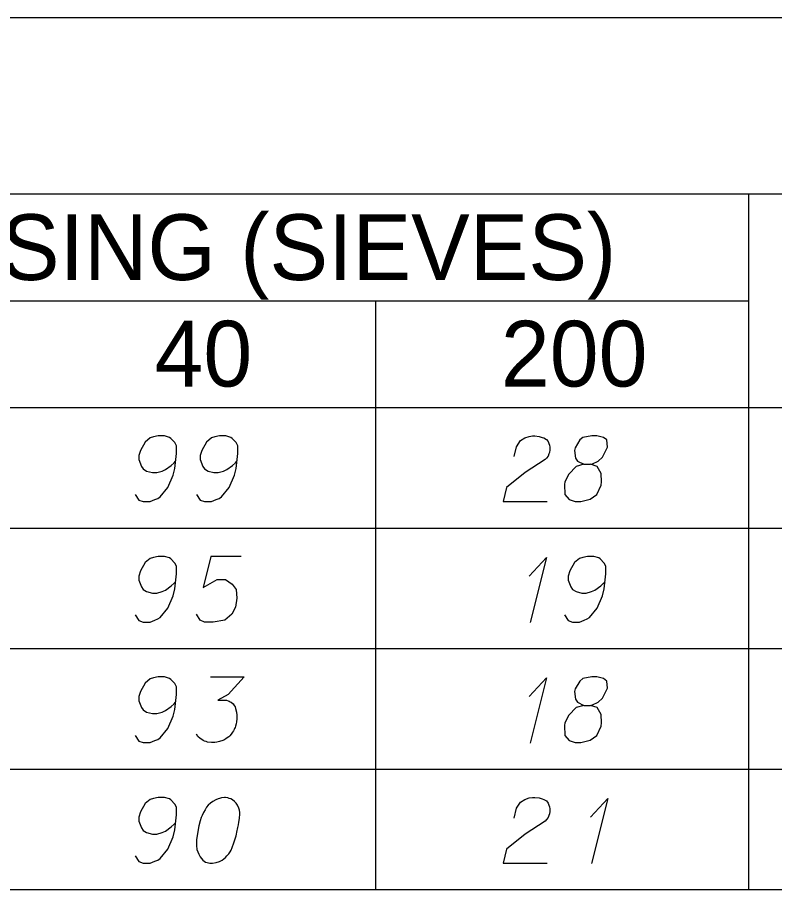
# Model space of a CAD drawing. Extents: x 2074207 to 2076812, y 516372 to 523312.
# Drawn here: x 2076678.5 to 2076733.8, y 516865.7 to 516929.4 of the extents above; entities that cross this region are included whole.
import ezdxf

# ---------------------------------------------------------------- set-up
doc = ezdxf.new("R2010")
doc.units = 0
for name, color, linetype in [('Prop DirtTable_ Soil Test Results - Outline (Major)', 7, 'Continuous'), ('Prop DirtTable_ Soil Test Results - Outline (Minor)', 7, 'Continuous'), ('Prop DirtTable_ Soil Test Results - Tx (Header - Small)', 7, 'Continuous'), ('Prop DirtTable_ Soil Test Results - Tx (Sample Data)', 7, 'Continuous')]:
    doc.layers.add(name, color=color, linetype=linetype)

msp = doc.modelspace()

# ---------------------------------------------------------------- linework, layer by layer
at = {"layer": 'Prop DirtTable_ Soil Test Results - Outline (Major)'}
for p, q in [((2076260.609, 516929.359), (2076811.903, 516929.359)), ((2076260.609, 516900.874), (2076811.903, 516900.874)), ((2076260.609, 516900.874), (2076811.903, 516900.874)), ((2076260.609, 516865.674), (2076811.903, 516865.674))]:
    msp.add_line(p, q, dxfattribs=at)
at = {"layer": 'Prop DirtTable_ Soil Test Results - Outline (Minor)'}
for p, q in [((2076260.609, 516916.474), (2076811.903, 516916.474)), ((2076731.93, 516916.474), (2076731.93, 516892.074)), ((2076526.074, 516908.674), (2076731.93, 516908.674)), ((2076704.671, 516908.674), (2076704.671, 516892.074)), ((2076260.609, 516892.074), (2076811.903, 516892.074)), ((2076260.609, 516892.074), (2076811.903, 516892.074)), ((2076704.671, 516892.074), (2076704.671, 516883.274)), ((2076731.93, 516892.074), (2076731.93, 516883.274)), ((2076260.609, 516883.274), (2076811.903, 516883.274)), ((2076260.609, 516883.274), (2076811.903, 516883.274)), ((2076704.671, 516883.274), (2076704.671, 516874.474)), ((2076731.93, 516883.274), (2076731.93, 516874.474)), ((2076260.609, 516874.474), (2076811.903, 516874.474)), ((2076260.609, 516874.474), (2076811.903, 516874.474)), ((2076704.671, 516874.474), (2076704.671, 516865.674)), ((2076731.93, 516874.474), (2076731.93, 516865.674)), ((2076260.609, 516865.674), (2076811.903, 516865.674))]:
    msp.add_line(p, q, dxfattribs=at)
at = {"layer": 'Prop DirtTable_ Soil Test Results - Tx (Sample Data)'}
for points in [[(2076687.116, 516894.534), (2076687.398, 516894.119), (2076687.715, 516894.005), (2076688.209, 516894.005), (2076688.562, 516894.156), (2076688.774, 516894.232), (2076688.95, 516894.345), (2076689.514, 516895.026), (2076689.902, 516895.933), (2076690.008, 516896.424), (2076690.149, 516897.52), (2076690.149, 516898.087), (2076690.008, 516898.314), (2076689.726, 516898.616), (2076689.62, 516898.692), (2076689.267, 516898.805), (2076688.809, 516898.805), (2076688.456, 516898.73), (2076688.209, 516898.654), (2076687.856, 516898.352), (2076687.504, 516897.747), (2076687.398, 516897.369), (2076687.398, 516897.067), (2076687.574, 516896.575), (2076687.715, 516896.386), (2076687.962, 516896.235), (2076688.386, 516896.122), (2076688.703, 516896.122), (2076689.091, 516896.235), (2076689.338, 516896.348), (2076689.761, 516896.651), (2076689.973, 516896.84), (2076690.079, 516896.953)], [(2076691.596, 516894.534), (2076691.878, 516894.119), (2076692.195, 516894.005), (2076692.689, 516894.005), (2076693.042, 516894.156), (2076693.254, 516894.232), (2076693.43, 516894.345), (2076693.994, 516895.026), (2076694.382, 516895.933), (2076694.488, 516896.424), (2076694.629, 516897.52), (2076694.629, 516898.087), (2076694.488, 516898.314), (2076694.206, 516898.616), (2076694.1, 516898.692), (2076693.747, 516898.805), (2076693.289, 516898.805), (2076692.936, 516898.73), (2076692.689, 516898.654), (2076692.336, 516898.352), (2076691.984, 516897.747), (2076691.878, 516897.369), (2076691.878, 516897.067), (2076692.054, 516896.575), (2076692.195, 516896.386), (2076692.442, 516896.235), (2076692.866, 516896.122), (2076693.183, 516896.122), (2076693.571, 516896.235), (2076693.818, 516896.348), (2076694.241, 516896.651), (2076694.453, 516896.84), (2076694.559, 516896.953)], [(2076714.807, 516897.293), (2076714.983, 516898.011), (2076715.266, 516898.465), (2076715.583, 516898.654), (2076715.9, 516898.767), (2076716.147, 516898.805), (2076716.324, 516898.805), (2076716.641, 516898.767), (2076716.853, 516898.692), (2076716.959, 516898.654), (2076717.17, 516898.541), (2076717.276, 516898.389), (2076717.347, 516898.238), (2076717.382, 516898.125), (2076717.417, 516897.974), (2076717.417, 516897.785), (2076717.382, 516897.596), (2076717.347, 516897.482), (2076717.276, 516897.331), (2076717.17, 516897.18), (2076717.065, 516897.067), (2076715.618, 516896.122), (2076714.243, 516895.026), (2076713.996, 516894.005), (2076717.206, 516894.005)], [(2076719.887, 516896.726), (2076720.38, 516896.726), (2076720.522, 516896.764), (2076720.945, 516896.953), (2076721.262, 516897.256), (2076721.615, 516897.974), (2076721.58, 516898.503), (2076721.333, 516898.692), (2076720.839, 516898.805), (2076720.486, 516898.805), (2076719.816, 516898.692), (2076719.604, 516898.503), (2076719.252, 516897.936), (2076719.216, 516897.747), (2076719.287, 516897.18), (2076719.428, 516896.953), (2076719.887, 516896.726), (2076719.322, 516896.575), (2076718.793, 516896.008), (2076718.511, 516895.441), (2076718.476, 516895.252), (2076718.511, 516894.534), (2076718.828, 516894.156), (2076719.252, 516894.005), (2076719.675, 516894.005), (2076720.345, 516894.194), (2076720.839, 516894.534), (2076721.157, 516895.215), (2076721.192, 516895.441), (2076721.157, 516896.046), (2076720.874, 516896.575), (2076720.38, 516896.726)], [(2076687.116, 516885.734), (2076687.398, 516885.319), (2076687.715, 516885.205), (2076688.209, 516885.205), (2076688.562, 516885.356), (2076688.774, 516885.432), (2076688.95, 516885.545), (2076689.514, 516886.226), (2076689.902, 516887.133), (2076690.008, 516887.624), (2076690.149, 516888.72), (2076690.149, 516889.287), (2076690.008, 516889.514), (2076689.726, 516889.816), (2076689.62, 516889.892), (2076689.267, 516890.005), (2076688.809, 516890.005), (2076688.456, 516889.93), (2076688.209, 516889.854), (2076687.856, 516889.552), (2076687.504, 516888.947), (2076687.398, 516888.569), (2076687.398, 516888.267), (2076687.574, 516887.775), (2076687.715, 516887.586), (2076687.962, 516887.435), (2076688.386, 516887.322), (2076688.703, 516887.322), (2076689.091, 516887.435), (2076689.338, 516887.548), (2076689.761, 516887.851), (2076689.973, 516888.04), (2076690.079, 516888.153)], [(2076694.876, 516890.005), (2076692.654, 516890.005), (2076692.089, 516887.737), (2076693.112, 516888.304), (2076693.712, 516888.304), (2076694.206, 516887.964), (2076694.488, 516887.586), (2076694.559, 516886.944), (2076694.453, 516886.301), (2076694.171, 516885.772), (2076693.677, 516885.356), (2076692.83, 516885.205), (2076692.195, 516885.205), (2076691.878, 516885.356), (2076691.596, 516885.772)], [(2076715.9, 516888.569), (2076717.17, 516889.93), (2076715.971, 516885.167)], [(2076718.476, 516885.734), (2076718.758, 516885.319), (2076719.075, 516885.205), (2076719.569, 516885.205), (2076719.922, 516885.356), (2076720.134, 516885.432), (2076720.31, 516885.545), (2076720.874, 516886.226), (2076721.262, 516887.133), (2076721.368, 516887.624), (2076721.509, 516888.72), (2076721.509, 516889.287), (2076721.368, 516889.514), (2076721.086, 516889.816), (2076720.98, 516889.892), (2076720.627, 516890.005), (2076720.169, 516890.005), (2076719.816, 516889.93), (2076719.569, 516889.854), (2076719.216, 516889.552), (2076718.864, 516888.947), (2076718.758, 516888.569), (2076718.758, 516888.267), (2076718.934, 516887.775), (2076719.075, 516887.586), (2076719.322, 516887.435), (2076719.746, 516887.322), (2076720.063, 516887.322), (2076720.451, 516887.435), (2076720.698, 516887.548), (2076721.121, 516887.851), (2076721.333, 516888.04), (2076721.439, 516888.153)], [(2076687.116, 516876.934), (2076687.398, 516876.519), (2076687.715, 516876.405), (2076688.209, 516876.405), (2076688.562, 516876.556), (2076688.774, 516876.632), (2076688.95, 516876.745), (2076689.514, 516877.426), (2076689.902, 516878.333), (2076690.008, 516878.824), (2076690.149, 516879.92), (2076690.149, 516880.487), (2076690.008, 516880.714), (2076689.726, 516881.016), (2076689.62, 516881.092), (2076689.267, 516881.205), (2076688.809, 516881.205), (2076688.456, 516881.13), (2076688.209, 516881.054), (2076687.856, 516880.752), (2076687.504, 516880.147), (2076687.398, 516879.769), (2076687.398, 516879.467), (2076687.574, 516878.975), (2076687.715, 516878.786), (2076687.962, 516878.635), (2076688.386, 516878.522), (2076688.703, 516878.522), (2076689.091, 516878.635), (2076689.338, 516878.748), (2076689.761, 516879.051), (2076689.973, 516879.24), (2076690.079, 516879.353)], [(2076692.619, 516881.205), (2076695.088, 516881.205), (2076693.924, 516879.92), (2076693.148, 516879.504), (2076693.783, 516879.504), (2076693.924, 516879.467), (2076693.994, 516879.429), (2076694.065, 516879.391), (2076694.135, 516879.353), (2076694.277, 516879.24), (2076694.347, 516879.126), (2076694.418, 516879.013), (2076694.453, 516878.9), (2076694.523, 516878.635), (2076694.559, 516878.408), (2076694.559, 516878.295), (2076694.559, 516878.144), (2076694.523, 516877.917), (2076694.488, 516877.766), (2076694.453, 516877.615), (2076694.418, 516877.501), (2076694.382, 516877.426), (2076694.347, 516877.35), (2076694.312, 516877.274), (2076694.241, 516877.161), (2076694.135, 516877.01), (2076694.03, 516876.896), (2076693.959, 516876.821), (2076693.853, 516876.745), (2076693.747, 516876.67), (2076693.606, 516876.594), (2076693.536, 516876.556), (2076693.289, 516876.481), (2076693.077, 516876.443), (2076692.936, 516876.405), (2076692.689, 516876.405), (2076692.407, 516876.443), (2076692.301, 516876.481), (2076692.195, 516876.519), (2076692.089, 516876.556), (2076691.984, 516876.632), (2076691.878, 516876.707), (2076691.701, 516876.859), (2076691.596, 516877.01)], [(2076715.9, 516879.769), (2076717.17, 516881.13), (2076715.971, 516876.367)], [(2076719.887, 516879.126), (2076720.38, 516879.126), (2076720.522, 516879.164), (2076720.945, 516879.353), (2076721.262, 516879.656), (2076721.615, 516880.374), (2076721.58, 516880.903), (2076721.333, 516881.092), (2076720.839, 516881.205), (2076720.486, 516881.205), (2076719.816, 516881.092), (2076719.604, 516880.903), (2076719.252, 516880.336), (2076719.216, 516880.147), (2076719.287, 516879.58), (2076719.428, 516879.353), (2076719.887, 516879.126), (2076719.322, 516878.975), (2076718.793, 516878.408), (2076718.511, 516877.841), (2076718.476, 516877.652), (2076718.511, 516876.934), (2076718.828, 516876.556), (2076719.252, 516876.405), (2076719.675, 516876.405), (2076720.345, 516876.594), (2076720.839, 516876.934), (2076721.157, 516877.615), (2076721.192, 516877.841), (2076721.157, 516878.446), (2076720.874, 516878.975), (2076720.38, 516879.126)], [(2076687.116, 516868.134), (2076687.398, 516867.719), (2076687.715, 516867.605), (2076688.209, 516867.605), (2076688.562, 516867.756), (2076688.774, 516867.832), (2076688.95, 516867.945), (2076689.514, 516868.626), (2076689.902, 516869.533), (2076690.008, 516870.024), (2076690.149, 516871.12), (2076690.149, 516871.687), (2076690.008, 516871.914), (2076689.726, 516872.216), (2076689.62, 516872.292), (2076689.267, 516872.405), (2076688.809, 516872.405), (2076688.456, 516872.33), (2076688.209, 516872.254), (2076687.856, 516871.952), (2076687.504, 516871.347), (2076687.398, 516870.969), (2076687.398, 516870.667), (2076687.574, 516870.175), (2076687.715, 516869.986), (2076687.962, 516869.835), (2076688.386, 516869.722), (2076688.703, 516869.722), (2076689.091, 516869.835), (2076689.338, 516869.948), (2076689.761, 516870.251), (2076689.973, 516870.44), (2076690.079, 516870.553)], [(2076693.712, 516872.405), (2076693.642, 516872.405), (2076693.43, 516872.367), (2076693.289, 516872.33), (2076693.183, 516872.292), (2076693.007, 516872.216), (2076692.795, 516872.103), (2076692.619, 516871.989), (2076692.442, 516871.838), (2076692.336, 516871.687), (2076692.231, 516871.498), (2076692.125, 516871.309), (2076692.019, 516871.082), (2076691.948, 516870.931), (2076691.878, 516870.704), (2076691.772, 516870.326), (2076691.666, 516869.759), (2076691.596, 516869.306), (2076691.596, 516868.89), (2076691.631, 516868.588), (2076691.772, 516868.248), (2076691.878, 516868.059), (2076692.054, 516867.832), (2076692.266, 516867.681), (2076692.372, 516867.643), (2076692.583, 516867.605), (2076692.76, 516867.605), (2076693.042, 516867.643), (2076693.289, 516867.719), (2076693.465, 516867.832), (2076693.712, 516868.021), (2076693.818, 516868.134), (2076693.959, 516868.285), (2076694.065, 516868.437), (2076694.135, 516868.55), (2076694.206, 516868.739), (2076694.241, 516868.815), (2076694.312, 516869.004), (2076694.382, 516869.23), (2076694.453, 516869.457), (2076694.488, 516869.608), (2076694.523, 516869.722), (2076694.559, 516869.873), (2076694.629, 516870.213), (2076694.665, 516870.402), (2076694.7, 516870.591), (2076694.735, 516870.856), (2076694.77, 516871.196), (2076694.77, 516871.309), (2076694.735, 516871.46), (2076694.7, 516871.611), (2076694.594, 516871.838), (2076694.488, 516871.989), (2076694.382, 516872.103), (2076694.241, 516872.216), (2076694.1, 516872.292), (2076693.994, 516872.33), (2076693.889, 516872.367), (2076693.712, 516872.405)], [(2076714.807, 516870.893), (2076714.983, 516871.611), (2076715.266, 516872.065), (2076715.583, 516872.254), (2076715.9, 516872.367), (2076716.147, 516872.405), (2076716.324, 516872.405), (2076716.641, 516872.367), (2076716.853, 516872.292), (2076716.959, 516872.254), (2076717.17, 516872.141), (2076717.276, 516871.989), (2076717.347, 516871.838), (2076717.382, 516871.725), (2076717.417, 516871.574), (2076717.417, 516871.385), (2076717.382, 516871.196), (2076717.347, 516871.082), (2076717.276, 516870.931), (2076717.17, 516870.78), (2076717.065, 516870.667), (2076715.618, 516869.722), (2076714.243, 516868.626), (2076713.996, 516867.605), (2076717.206, 516867.605)], [(2076720.38, 516870.969), (2076721.65, 516872.33), (2076720.451, 516867.567)]]:
    msp.add_lwpolyline(points, dxfattribs=at)

# ---------------------------------------------------------------- texts
at = {"layer": 'Prop DirtTable_ Soil Test Results - Tx (Header - Small)'}
for s, height, p in [('% PASSING (SIEVES)', 4.79998, (2076656.984, 516910.184)), ('40', 4.8, (2076688.534, 516902.409)), ('200', 4.8, (2076713.832, 516902.409))]:
    msp.add_text(s, height=height, dxfattribs=at).set_placement(p)

doc.saveas('drawing.dxf')
